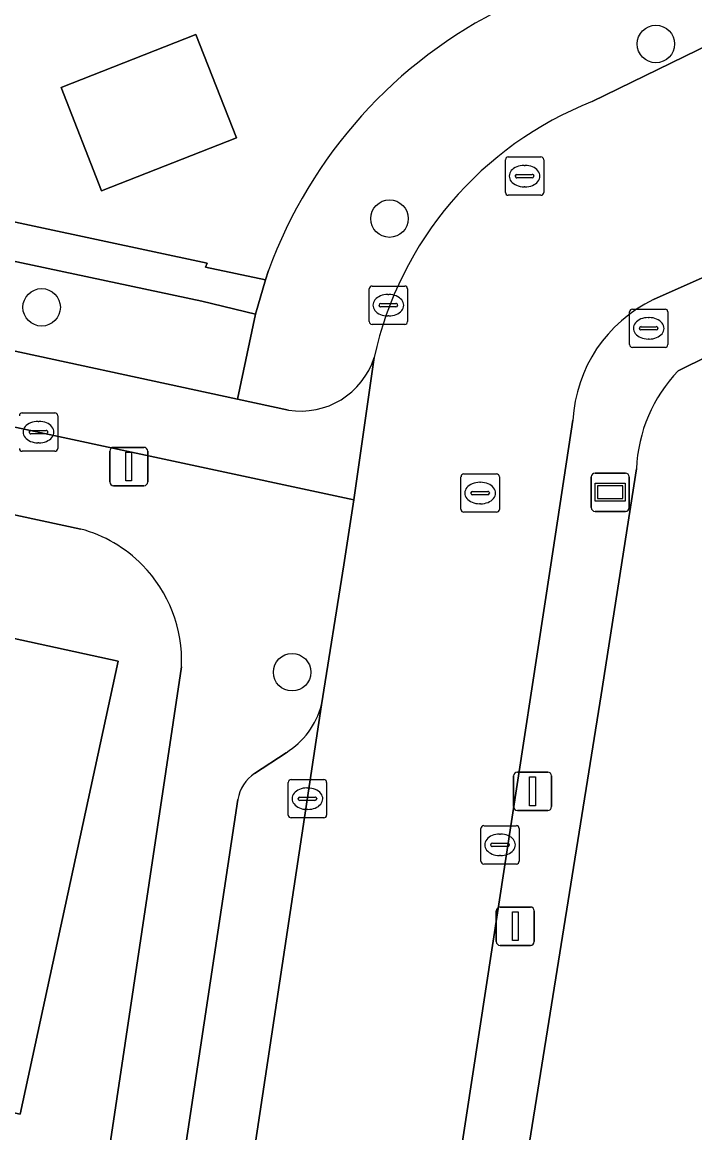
# Model space of a CAD drawing. Extents: x 162661 to 163484, y 380247 to 381230.
# Drawn here: x 163147.9 to 163165.45, y 380985.19 to 381014.16 of the extents above; entities that cross this region are included whole.
import ezdxf

# ---------------------------------------------------------------- set-up
doc = ezdxf.new("R2010")
doc.units = 0
for name, color, linetype in [('IMGEO_Berm_groen', 7, 'Continuous'), ('IMGEO_Boom', 7, 'Continuous'), ('IMGEO_Brandkraan', 7, 'Continuous'), ('IMGEO_Erf', 7, 'Continuous'), ('IMGEO_Fietspad_open', 7, 'Continuous'), ('IMGEO_Groenvoorziening', 7, 'Continuous'), ('IMGEO_Hek', 7, 'Continuous'), ('IMGEO_Kolk', 7, 'Continuous'), ('IMGEO_Lichtmast', 7, 'Continuous'), ('IMGEO_Pand', 7, 'Continuous'), ('IMGEO_Parkeervlak_open', 7, 'Continuous'), ('IMGEO_Rijbaan_lokaal_open', 7, 'Continuous'), ('IMGEO_Rioolput', 7, 'Continuous'), ('IMGEO_Verklikker', 7, 'Continuous'), ('IMGEO_Voetpad_open', 7, 'Continuous')]:
    doc.layers.add(name, color=color, linetype=linetype)

msp = doc.modelspace()

# ---------------------------------------------------------------- linework, layer by layer
at = {"layer": 'IMGEO_Berm_groen'}
for points in [[(163165.018, 381005.064), (163171.353, 381008.194), (163170.647, 381009.714), (163164.369, 381006.921)], [(163162.27, 381003.774), (163161.692, 381000), (163155.052, 380956.709), (163154.933, 380955.935)], [(163157.76, 380955.51), (163157.686, 380963.398), (163163.006, 380996.615), (163163.927, 381002.51)]]:
    msp.add_lwpolyline(points, dxfattribs=at)
for centre, radius, start, end in [((163165.987, 381003.568), 3.723, 115.7615, 176.8332), ((163167.865, 381002.338), 3.942, 136.2418, 177.4965)]:
    msp.add_arc(centre, radius, start, end, dxfattribs=at)
at = {"layer": 'IMGEO_Boom'}
for centre in [(163164.435, 381013.589), (163157.483, 381009.034), (163148.404, 381006.72), (163154.941, 380997.201)]:
    msp.add_circle(centre, 0.489, dxfattribs=at)
at = {"layer": 'IMGEO_Brandkraan'}
for p, q in [((163163.747, 381005.746), (163163.747, 381006.598)), ((163163.822, 381006.672), (163164.674, 381006.672)), ((163164.748, 381006.598), (163164.748, 381005.746)), ((163164.235, 381006.452), (163164.26, 381006.452)), ((163164.006, 381006.166), (163164.006, 381006.178)), ((163164.444, 381006.129), (163164.046, 381006.129)), ((163164.049, 381006.215), (163164.447, 381006.215)), ((163164.49, 381006.178), (163164.49, 381006.166)), ((163164.674, 381005.672), (163163.822, 381005.672)), ((163164.258, 381005.892), (163164.233, 381005.892))]:
    msp.add_line(p, q, dxfattribs=at)
for points in [[(163163.747, 381005.746), (163163.747, 381006.598)], [(163163.822, 381006.672), (163164.674, 381006.672)], [(163164.748, 381006.598), (163164.748, 381005.746)], [(163164.674, 381005.672), (163163.822, 381005.672)]]:
    msp.add_lwpolyline(points, dxfattribs=at)
for centre, radius, start, end in [((163163.824, 381006.596), 0.0765, 91.552, 178.448), ((163163.824, 381006.596), 0.0765, 91.552, 178.448), ((163164.672, 381006.596), 0.0765, 1.552, 88.448), ((163164.672, 381006.596), 0.0765, 1.552, 88.448), ((163164.046, 381006.175), 0.0403, 85.8775, 175.7526), ((163164.043, 381006.165), 0.0366, 178.938, 274.7102), ((163164.447, 381006.172), 0.043, 264.8664, 352.4533), ((163164.451, 381006.177), 0.0386, 1.7309, 96.639), ((163163.824, 381005.748), 0.0765, 181.552, 268.448), ((163163.824, 381005.748), 0.0765, 181.552, 268.448), ((163164.672, 381005.748), 0.0765, 271.552, 358.448), ((163164.672, 381005.748), 0.0765, 271.552, 358.448)]:
    msp.add_arc(centre, radius, start, end, dxfattribs=at)
for centre, major_axis, ratio, start_param, end_param in [((163164.234, 381006.172), (-0.387, 0.002), 0.722429, 4.712389, 7.853982), ((163164.259, 381006.172), (-0.39, 0.002), 0.717154, 1.570796, 4.712389)]:
    msp.add_ellipse(centre, major_axis=major_axis, ratio=ratio, start_param=start_param, end_param=end_param, dxfattribs=at)
at = {"layer": 'IMGEO_Erf'}
for points in [[(163162.414, 381026.565), (163162.279, 381026.698), (163154.328, 381046.987), (163144.896, 381043.328), (163143.928, 381045.981), (163137.766, 381042.44), (163133.585, 381040.037), (163133.484, 381038.184), (163132.855, 381030.173), (163133.892, 381030.091), (163132.494, 381012.197), (163152.72, 381007.872), (163152.681, 381007.77), (163154.245, 381007.436), (163154.323, 381007.677)], [(163175.139, 381009.872), (163174.716, 381009.7), (163171.353, 381008.194), (163165.018, 381005.064)], [(163149.428, 381000.936), (163129.592, 381005.204), (163128.473, 381000), (163127.445, 380995.227), (163125.384, 380995.798), (163116.243, 380977.443), (163111.192, 380968.563), (163145.977, 380956.699), (163149.106, 380977.626), (163128.816, 380983.375), (163129.235, 380984.855), (163133.069, 380983.733), (163149.335, 380979.16), (163152.054, 380997.345)], [(163163.927, 381002.51), (163163.006, 380996.615), (163157.686, 380963.398), (163157.76, 380955.51)]]:
    msp.add_lwpolyline(points, dxfattribs=at)
for points in [[(163152.43, 381013.839), (163153.488, 381011.143), (163149.969, 381009.762), (163148.911, 381012.458)], [(163136.624, 380991.28), (163135.968, 380988.247), (163134.188, 380988.633), (163132.466, 380989.006), (163133.121, 380992.04), (163127.975, 380993.154), (163128.825, 380997.076), (163129.458, 381000), (163129.882, 381001.962), (163136.765, 381000.462), (163138.884, 381000), (163143.527, 380998.988), (163150.404, 380997.489), (163147.846, 380985.674), (163145.948, 380986.085), (163146.605, 380989.119), (163141.613, 380990.2)]]:
    msp.add_lwpolyline(points, close=True, dxfattribs=at)
for centre, radius, start, end in [((163165.964, 381003.42), 12.395, 116.0996, 159.913), ((163167.865, 381002.338), 3.942, 136.2418, 177.4965), ((163148.496, 380997.498), 3.562, 44.6145, 74.8237), ((163148.494, 380997.498), 3.563, 357.5419, 44.6026)]:
    msp.add_arc(centre, radius, start, end, dxfattribs=at)
at = {"layer": 'IMGEO_Fietspad_open'}
for points in [[(163120.113, 381009.509), (163156.555, 381001.7), (163157.083, 381005.414)], [(163154.844, 381004.039), (163153.517, 381004.326), (163132.234, 381008.915)]]:
    msp.add_lwpolyline(points, dxfattribs=at)
msp.add_arc((163155.167, 381006.023), 2.01, 260.7513, 342.358, dxfattribs=at)
at = {"layer": 'IMGEO_Groenvoorziening'}
msp.add_lwpolyline([(163153.99, 381006.544), (163152.581, 381006.881), (163132.406, 381011.17), (163132.234, 381008.915), (163153.517, 381004.326)], close=True, dxfattribs=at)
at = {"layer": 'IMGEO_Hek'}
msp.add_lwpolyline([(163157.76, 380955.51), (163157.686, 380963.398), (163163.006, 380996.615)], dxfattribs=at)
at = {"layer": 'IMGEO_Kolk'}
for p, q in [((163156.952, 381006.348), (163156.952, 381007.2)), ((163157.027, 381007.274), (163157.879, 381007.274)), ((163157.953, 381007.2), (163157.953, 381006.348)), ((163157.254, 381006.817), (163157.652, 381006.817)), ((163157.44, 381007.054), (163157.465, 381007.054)), ((163157.211, 381006.768), (163157.211, 381006.78)), ((163157.649, 381006.731), (163157.251, 381006.731)), ((163157.695, 381006.78), (163157.695, 381006.768)), ((163157.879, 381006.274), (163157.027, 381006.274)), ((163157.463, 381006.494), (163157.438, 381006.494)), ((163147.897, 381003.965), (163148.749, 381003.965)), ((163148.31, 381003.745), (163148.335, 381003.745)), ((163148.823, 381003.891), (163148.823, 381003.039)), ((163148.081, 381003.459), (163148.081, 381003.471)), ((163148.519, 381003.422), (163148.121, 381003.422)), ((163148.124, 381003.508), (163148.522, 381003.508)), ((163148.565, 381003.471), (163148.565, 381003.459)), ((163148.333, 381003.185), (163148.308, 381003.185)), ((163148.749, 381002.965), (163147.897, 381002.965)), ((163154.915, 380994.402), (163155.767, 380994.402)), ((163154.84, 380993.476), (163154.84, 380994.328)), ((163155.328, 380994.182), (163155.353, 380994.182)), ((163155.841, 380994.328), (163155.841, 380993.476)), ((163155.099, 380993.896), (163155.099, 380993.908)), ((163155.537, 380993.859), (163155.139, 380993.859)), ((163155.142, 380993.945), (163155.54, 380993.945)), ((163155.583, 380993.908), (163155.583, 380993.896)), ((163155.351, 380993.622), (163155.326, 380993.622)), ((163155.767, 380993.402), (163154.915, 380993.402)), ((163159.942, 380993.198), (163160.794, 380993.198)), ((163159.867, 380992.272), (163159.867, 380993.124)), ((163160.355, 380992.978), (163160.38, 380992.978)), ((163160.868, 380993.124), (163160.868, 380992.272)), ((163160.126, 380992.692), (163160.126, 380992.704)), ((163160.564, 380992.655), (163160.166, 380992.655)), ((163160.169, 380992.741), (163160.567, 380992.741)), ((163160.61, 380992.704), (163160.61, 380992.692)), ((163160.378, 380992.418), (163160.353, 380992.418)), ((163160.794, 380992.198), (163159.942, 380992.198))]:
    msp.add_line(p, q, dxfattribs=at)
for points in [[(163156.952, 381006.348), (163156.952, 381007.2)], [(163157.027, 381007.274), (163157.879, 381007.274)], [(163157.953, 381007.2), (163157.953, 381006.348)], [(163157.879, 381006.274), (163157.027, 381006.274)], [(163147.897, 381003.965), (163148.749, 381003.965)], [(163148.823, 381003.891), (163148.823, 381003.039)], [(163148.749, 381002.965), (163147.897, 381002.965)], [(163154.915, 380994.402), (163155.767, 380994.402)], [(163154.84, 380993.476), (163154.84, 380994.328)], [(163155.841, 380994.328), (163155.841, 380993.476)], [(163155.767, 380993.402), (163154.915, 380993.402)], [(163159.942, 380993.198), (163160.794, 380993.198)], [(163159.867, 380992.272), (163159.867, 380993.124)], [(163160.868, 380993.124), (163160.868, 380992.272)], [(163160.794, 380992.198), (163159.942, 380992.198)]]:
    msp.add_lwpolyline(points, dxfattribs=at)
for centre, radius, start, end in [((163157.029, 381007.198), 0.0765, 91.552, 178.448), ((163157.029, 381007.198), 0.0765, 91.552, 178.448), ((163157.877, 381007.198), 0.0765, 1.552, 88.448), ((163157.877, 381007.198), 0.0765, 1.552, 88.448), ((163157.251, 381006.777), 0.0403, 85.8775, 175.7526), ((163157.656, 381006.779), 0.0386, 1.7309, 96.639), ((163157.248, 381006.767), 0.0366, 178.938, 274.7102), ((163157.652, 381006.774), 0.043, 264.8664, 352.4533), ((163157.029, 381006.35), 0.0765, 181.552, 268.448), ((163157.029, 381006.35), 0.0765, 181.552, 268.448), ((163157.877, 381006.35), 0.0765, 271.552, 358.448), ((163157.877, 381006.35), 0.0765, 271.552, 358.448), ((163147.899, 381003.889), 0.0765, 91.552, 178.448), ((163147.899, 381003.889), 0.0765, 91.552, 178.448), ((163148.747, 381003.889), 0.0765, 1.552, 88.448), ((163148.747, 381003.889), 0.0765, 1.552, 88.448), ((163148.121, 381003.468), 0.0403, 85.8775, 175.7526), ((163148.118, 381003.458), 0.0366, 178.938, 274.7102), ((163148.522, 381003.465), 0.043, 264.8664, 352.4533), ((163148.526, 381003.47), 0.0386, 1.7309, 96.639), ((163147.899, 381003.041), 0.0765, 181.552, 268.448), ((163147.899, 381003.041), 0.0765, 181.552, 268.448), ((163148.747, 381003.041), 0.0765, 271.552, 358.448), ((163148.747, 381003.041), 0.0765, 271.552, 358.448), ((163154.917, 380994.326), 0.0765, 91.552, 178.448), ((163154.917, 380994.326), 0.0765, 91.552, 178.448), ((163155.765, 380994.326), 0.0765, 1.552, 88.448), ((163155.765, 380994.326), 0.0765, 1.552, 88.448), ((163155.139, 380993.905), 0.0403, 85.8775, 175.7526), ((163155.136, 380993.895), 0.0366, 178.938, 274.7102), ((163155.54, 380993.902), 0.043, 264.8664, 352.4533), ((163155.544, 380993.907), 0.0386, 1.7309, 96.639), ((163154.917, 380993.478), 0.0765, 181.552, 268.448), ((163154.917, 380993.478), 0.0765, 181.552, 268.448), ((163155.765, 380993.478), 0.0765, 271.552, 358.448), ((163155.765, 380993.478), 0.0765, 271.552, 358.448), ((163159.944, 380993.122), 0.0765, 91.552, 178.448), ((163159.944, 380993.122), 0.0765, 91.552, 178.448), ((163160.792, 380993.122), 0.0765, 1.552, 88.448), ((163160.792, 380993.122), 0.0765, 1.552, 88.448), ((163160.166, 380992.701), 0.0403, 85.8775, 175.7526), ((163160.163, 380992.691), 0.0366, 178.938, 274.7102), ((163160.567, 380992.698), 0.043, 264.8664, 352.4533), ((163160.571, 380992.703), 0.0386, 1.7309, 96.639), ((163159.944, 380992.274), 0.0765, 181.552, 268.448), ((163159.944, 380992.274), 0.0765, 181.552, 268.448), ((163160.792, 380992.274), 0.0765, 271.552, 358.448), ((163160.792, 380992.274), 0.0765, 271.552, 358.448)]:
    msp.add_arc(centre, radius, start, end, dxfattribs=at)
for centre, major_axis, ratio, start_param, end_param in [((163157.439, 381006.774), (-0.387, 0.002), 0.722429, 4.712389, 7.853982), ((163157.464, 381006.774), (-0.39, 0.002), 0.717154, 1.570796, 4.712389), ((163148.309, 381003.465), (-0.387, 0.002), 0.722429, 4.712389, 7.853982), ((163148.334, 381003.465), (-0.39, 0.002), 0.717154, 1.570796, 4.712389), ((163155.327, 380993.902), (-0.387, 0.002), 0.722429, 4.712389, 7.853982), ((163155.352, 380993.902), (-0.39, 0.002), 0.717154, 1.570796, 4.712389), ((163160.354, 380992.698), (-0.387, 0.002), 0.722429, 4.712389, 7.853982), ((163160.379, 380992.698), (-0.39, 0.002), 0.717154, 1.570796, 4.712389)]:
    msp.add_ellipse(centre, major_axis=major_axis, ratio=ratio, start_param=start_param, end_param=end_param, dxfattribs=at)
at = {"layer": 'IMGEO_Lichtmast'}
for p, q in [((163150.283, 381003.067), (163151.073, 381003.067)), ((163151.073, 381003.067), (163150.283, 381003.067)), ((163150.183, 381002.167), (163150.183, 381002.967)), ((163150.183, 381002.967), (163150.183, 381002.167)), ((163151.173, 381002.967), (163151.173, 381002.167)), ((163151.173, 381002.167), (163151.173, 381002.967)), ((163151.073, 381002.067), (163150.283, 381002.067)), ((163150.283, 381002.067), (163151.073, 381002.067)), ((163160.721, 380993.695), (163160.721, 380994.495)), ((163160.721, 380994.495), (163160.721, 380993.695)), ((163160.821, 380994.595), (163161.611, 380994.595)), ((163161.611, 380994.595), (163160.821, 380994.595)), ((163161.711, 380994.495), (163161.711, 380993.695)), ((163161.711, 380993.695), (163161.711, 380994.495)), ((163161.611, 380993.595), (163160.821, 380993.595)), ((163160.821, 380993.595), (163161.611, 380993.595)), ((163160.27, 380990.176), (163160.27, 380990.976)), ((163160.27, 380990.976), (163160.27, 380990.176)), ((163160.37, 380991.076), (163161.16, 380991.076)), ((163161.16, 380991.076), (163160.37, 380991.076)), ((163161.26, 380990.976), (163161.26, 380990.176)), ((163161.26, 380990.176), (163161.26, 380990.976)), ((163161.16, 380990.076), (163160.37, 380990.076)), ((163160.37, 380990.076), (163161.16, 380990.076))]:
    msp.add_line(p, q, dxfattribs=at)
for points in [[(163150.603, 381002.942), (163150.753, 381002.942), (163150.753, 381002.192), (163150.603, 381002.192), (163150.603, 381002.942)], [(163161.141, 380994.47), (163161.291, 380994.47), (163161.291, 380993.72), (163161.141, 380993.72), (163161.141, 380994.47)], [(163160.69, 380990.951), (163160.84, 380990.951), (163160.84, 380990.201), (163160.69, 380990.201), (163160.69, 380990.951)]]:
    msp.add_lwpolyline(points, dxfattribs=at)
for centre, start, end in [((163150.283, 381002.967), 90, 180), ((163150.283, 381002.967), 90, 180), ((163151.073, 381002.967), 0, 90), ((163151.073, 381002.967), 360, 90), ((163150.283, 381002.167), 180, 270), ((163150.283, 381002.167), 180, 270), ((163151.073, 381002.167), 270, 0), ((163151.073, 381002.167), 270, 0), ((163160.821, 380994.495), 90, 180), ((163160.821, 380994.495), 90, 180), ((163161.611, 380994.495), 0, 90), ((163161.611, 380994.495), 360, 90), ((163160.821, 380993.695), 180, 270), ((163160.821, 380993.695), 180, 270), ((163161.611, 380993.695), 270, 0), ((163161.611, 380993.695), 270, 0), ((163160.37, 380990.976), 90, 180), ((163160.37, 380990.976), 90, 180), ((163161.16, 380990.976), 0, 90), ((163161.16, 380990.976), 360, 90), ((163160.37, 380990.176), 180, 270), ((163160.37, 380990.176), 180, 270), ((163161.16, 380990.176), 270, 0), ((163161.16, 380990.176), 270, 0)]:
    msp.add_arc(centre, 0.1, start, end, dxfattribs=at)
at = {"layer": 'IMGEO_Pand'}
for points in [[(163148.911, 381012.458), (163149.969, 381009.762), (163153.488, 381011.143), (163152.43, 381013.839)], [(163141.613, 380990.2), (163146.605, 380989.119), (163145.948, 380986.085), (163147.846, 380985.674), (163150.404, 380997.489), (163143.527, 380998.988)]]:
    msp.add_lwpolyline(points, close=True, dxfattribs=at)
at = {"layer": 'IMGEO_Parkeervlak_open'}
for points in [[(163149.799, 380957.195), (163149.856, 380957.574), (163155.712, 380996.349)], [(163154.784, 380995.102), (163153.963, 380994.558)], [(163153.526, 380993.879), (163148.443, 380960.2)]]:
    msp.add_lwpolyline(points, dxfattribs=at)
for centre, radius, start, end in [((163153.658, 380996.909), 2.129, 301.9371, 344.7507), ((163154.504, 380993.73), 0.989, 123.1497, 171.3202)]:
    msp.add_arc(centre, radius, start, end, dxfattribs=at)
at = {"layer": 'IMGEO_Rijbaan_lokaal_open'}
for points in [[(163164.369, 381006.921), (163170.647, 381009.714), (163173.897, 381011.259), (163180.449, 381014.591), (163202.085, 381029.006), (163204.914, 381031.066), (163208.553, 381033.715), (163209.668, 381034.526), (163220.171, 381042.171), (163222.56, 381043.953), (163219.63, 381047.825), (163207.473, 381038.875), (163199.121, 381032.82), (163190.753, 381026.973)], [(163173.628, 381017.387), (163173.232, 381017.195), (163168.614, 381014.939), (163162.774, 381012.085)], [(163157.083, 381005.414), (163156.555, 381001.7), (163156.288, 381000), (163155.712, 380996.349), (163149.856, 380957.574), (163155.052, 380956.709), (163161.692, 381000)], [(163161.692, 381000), (163162.27, 381003.774)]]:
    msp.add_lwpolyline(points, dxfattribs=at)
for centre, radius, start, end in [((163166.161, 381003.433), 9.291, 111.3771, 167.6882), ((163165.987, 381003.568), 3.723, 115.7615, 176.8332)]:
    msp.add_arc(centre, radius, start, end, dxfattribs=at)
at = {"layer": 'IMGEO_Rioolput'}
for p, q in [((163160.508, 381009.717), (163160.508, 381010.569)), ((163160.583, 381010.643), (163161.435, 381010.643)), ((163161.509, 381010.569), (163161.509, 381009.717)), ((163160.996, 381010.423), (163161.021, 381010.423)), ((163160.767, 381010.137), (163160.767, 381010.149)), ((163161.205, 381010.1), (163160.807, 381010.1)), ((163160.81, 381010.186), (163161.208, 381010.186)), ((163161.251, 381010.149), (163161.251, 381010.137)), ((163161.019, 381009.863), (163160.994, 381009.863)), ((163161.435, 381009.643), (163160.583, 381009.643)), ((163159.349, 381001.449), (163159.349, 381002.301)), ((163159.424, 381002.375), (163160.276, 381002.375)), ((163160.35, 381002.301), (163160.35, 381001.449)), ((163159.608, 381001.869), (163159.608, 381001.881)), ((163159.651, 381001.918), (163160.049, 381001.918)), ((163159.837, 381002.155), (163159.862, 381002.155)), ((163160.092, 381001.881), (163160.092, 381001.869)), ((163160.046, 381001.832), (163159.648, 381001.832)), ((163159.86, 381001.595), (163159.835, 381001.595)), ((163160.276, 381001.375), (163159.424, 381001.375))]:
    msp.add_line(p, q, dxfattribs=at)
for points in [[(163160.508, 381009.717), (163160.508, 381010.569)], [(163160.583, 381010.643), (163161.435, 381010.643)], [(163161.509, 381010.569), (163161.509, 381009.717)], [(163161.435, 381009.643), (163160.583, 381009.643)], [(163159.349, 381001.449), (163159.349, 381002.301)], [(163159.424, 381002.375), (163160.276, 381002.375)], [(163160.35, 381002.301), (163160.35, 381001.449)], [(163160.276, 381001.375), (163159.424, 381001.375)]]:
    msp.add_lwpolyline(points, dxfattribs=at)
for centre, radius, start, end in [((163160.585, 381010.567), 0.0765, 91.552, 178.448), ((163160.585, 381010.567), 0.0765, 91.552, 178.448), ((163161.433, 381010.567), 0.0765, 1.552, 88.448), ((163161.433, 381010.567), 0.0765, 1.552, 88.448), ((163160.807, 381010.146), 0.0403, 85.8775, 175.7526), ((163160.804, 381010.136), 0.0366, 178.938, 274.7102), ((163161.208, 381010.143), 0.043, 264.8664, 352.4533), ((163161.212, 381010.148), 0.0386, 1.7309, 96.639), ((163160.585, 381009.719), 0.0765, 181.552, 268.448), ((163160.585, 381009.719), 0.0765, 181.552, 268.448), ((163161.433, 381009.719), 0.0765, 271.552, 358.448), ((163161.433, 381009.719), 0.0765, 271.552, 358.448), ((163159.426, 381002.299), 0.0765, 91.552, 178.448), ((163159.426, 381002.299), 0.0765, 91.552, 178.448), ((163160.274, 381002.299), 0.0765, 1.552, 88.448), ((163160.274, 381002.299), 0.0765, 1.552, 88.448), ((163159.648, 381001.878), 0.0403, 85.8775, 175.7526), ((163160.053, 381001.88), 0.0386, 1.7309, 96.639), ((163159.645, 381001.868), 0.0366, 178.938, 274.7102), ((163160.049, 381001.875), 0.043, 264.8664, 352.4533), ((163159.426, 381001.451), 0.0765, 181.552, 268.448), ((163159.426, 381001.451), 0.0765, 181.552, 268.448), ((163160.274, 381001.451), 0.0765, 271.552, 358.448), ((163160.274, 381001.451), 0.0765, 271.552, 358.448)]:
    msp.add_arc(centre, radius, start, end, dxfattribs=at)
for centre, major_axis, ratio, start_param, end_param in [((163160.995, 381010.143), (-0.387, 0.002), 0.722429, 4.712389, 7.853982), ((163161.02, 381010.143), (-0.39, 0.002), 0.717154, 1.570796, 4.712389), ((163159.836, 381001.875), (-0.387, 0.002), 0.722429, 4.712389, 7.853982), ((163159.861, 381001.875), (-0.39, 0.002), 0.717154, 1.570796, 4.712389)]:
    msp.add_ellipse(centre, major_axis=major_axis, ratio=ratio, start_param=start_param, end_param=end_param, dxfattribs=at)
at = {"layer": 'IMGEO_Verklikker'}
for p, q in [((163162.748, 381001.497), (163162.748, 381002.297)), ((163162.748, 381002.297), (163162.748, 381001.497)), ((163162.848, 381002.397), (163163.638, 381002.397)), ((163163.638, 381002.397), (163162.848, 381002.397)), ((163163.738, 381002.297), (163163.738, 381001.497)), ((163163.738, 381001.497), (163163.738, 381002.297)), ((163163.638, 381001.397), (163162.848, 381001.397)), ((163162.848, 381001.397), (163163.638, 381001.397))]:
    msp.add_line(p, q, dxfattribs=at)
for points in [[(163162.849, 381002.129), (163163.637, 381002.129), (163163.637, 381001.665), (163162.849, 381001.665), (163162.849, 381002.129)], [(163162.914, 381002.064), (163162.914, 381001.73), (163163.572, 381001.73), (163163.572, 381002.064), (163162.914, 381002.064)]]:
    msp.add_lwpolyline(points, dxfattribs=at)
for centre, start, end in [((163162.848, 381002.297), 90, 180), ((163162.848, 381002.297), 90, 180), ((163163.638, 381002.297), 0, 90), ((163163.638, 381002.297), 360, 90), ((163162.848, 381001.497), 180, 270), ((163162.848, 381001.497), 180, 270), ((163163.638, 381001.497), 270, 0), ((163163.638, 381001.497), 270, 0)]:
    msp.add_arc(centre, 0.1, start, end, dxfattribs=at)
at = {"layer": 'IMGEO_Voetpad_open'}
msp.add_lwpolyline([(163131.32, 381009.112), (163132.234, 381008.915), (163132.406, 381011.17), (163152.581, 381006.881), (163153.99, 381006.544), (163154.245, 381007.436), (163152.681, 381007.77), (163152.72, 381007.872), (163132.494, 381012.197), (163133.892, 381030.091), (163132.855, 381030.173), (163131.483, 381011.348)], close=True, dxfattribs=at)
for points in [[(163162.774, 381012.085), (163168.614, 381014.939), (163173.232, 381017.195), (163173.628, 381017.387)], [(163155.712, 380996.349), (163156.288, 381000), (163156.555, 381001.7), (163120.113, 381009.509), (163119.2, 381007.44), (163129.592, 381005.204), (163149.428, 381000.936)], [(163154.323, 381007.677), (163154.245, 381007.436), (163153.99, 381006.544), (163153.517, 381004.326), (163154.844, 381004.039)], [(163152.054, 380997.345), (163149.335, 380979.16), (163149.106, 380977.626), (163145.977, 380956.699), (163111.192, 380968.563)], [(163153.963, 380994.558), (163154.784, 380995.102)], [(163148.443, 380960.2), (163153.526, 380993.879)]]:
    msp.add_lwpolyline(points, dxfattribs=at)
for centre, radius, start, end in [((163165.964, 381003.42), 12.395, 116.0996, 159.913), ((163166.161, 381003.433), 9.291, 111.3771, 167.6882), ((163155.167, 381006.023), 2.01, 260.7513, 342.358), ((163148.496, 380997.498), 3.562, 44.6145, 74.8237), ((163148.494, 380997.498), 3.563, 357.5419, 44.6026), ((163153.658, 380996.909), 2.129, 301.9371, 344.7507), ((163154.504, 380993.73), 0.989, 123.1497, 171.3202)]:
    msp.add_arc(centre, radius, start, end, dxfattribs=at)

doc.saveas('drawing.dxf')
